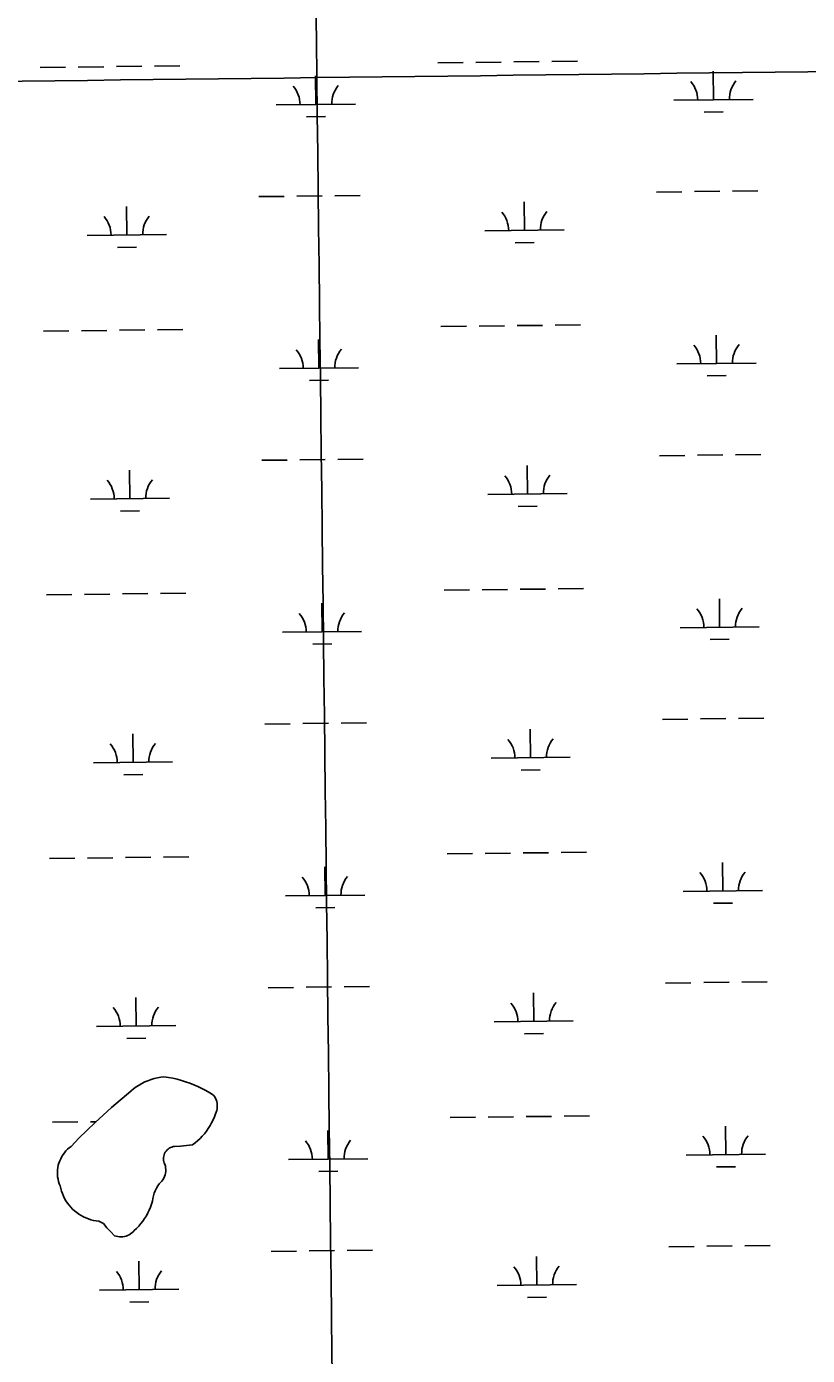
# Model space of a CAD drawing. Extents: x 3684037 to 3722149, y 433263 to 459021.
# Drawn here: x 3714207 to 3715193, y 449492 to 451169 of the extents above; entities that cross this region are included whole.
import ezdxf

# ---------------------------------------------------------------- set-up
doc = ezdxf.new("R2010")
doc.units = 0
for name, color, linetype in [('V-GRID-MAJR', 7, 'Continuous'), ('V-TOPO-SHOR', 7, 'Continuous'), ('V-WETL-SWMP', 7, 'Continuous')]:
    doc.layers.add(name, color=color, linetype=linetype)

msp = doc.modelspace()

# ---------------------------------------------------------------- linework, layer by layer
at = {"layer": 'V-GRID-MAJR'}
for points in [[(3714717.7800000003, 438985.321), (3714645.519, 445043.8), (3714573.235, 451104.20900000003), (3714500.951, 457164.625), (3714500.9280000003, 457166.547)], [(3688126.822, 450798.393), (3693416.122, 450858.018), (3698705.414, 450918.412), (3703994.696, 450979.575), (3709283.97, 451041.507), (3714573.235, 451104.20900000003), (3719862.491, 451167.68)]]:
    msp.add_spline(points, degree=3, dxfattribs=at)
at = {"layer": 'V-TOPO-SHOR'}
for points in [[(3714298.154, 449661.443), (3714294.802, 449661.859), (3714291.48, 449662.479), (3714288.205, 449663.305), (3714284.986, 449664.329), (3714281.836, 449665.549), (3714278.7660000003, 449666.962), (3714275.79, 449668.56200000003), (3714272.919, 449670.342), (3714270.162, 449672.295), (3714267.531, 449674.41500000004), (3714265.034, 449676.69), (3714262.683, 449679.117), (3714260.488, 449681.683), (3714258.452, 449684.381), (3714256.586, 449687.199), (3714254.899, 449690.125), (3714253.395, 449693.15), (3714252.0810000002, 449696.261), (3714250.958, 449699.45), (3714250.037, 449702.7), (3714249.316, 449705.999), (3714248.224, 449708.746), (3714247.333, 449711.564), (3714246.649, 449714.43700000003), (3714246.174, 449717.353), (3714245.91, 449720.29600000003), (3714245.861, 449723.25), (3714246.025, 449726.201), (3714246.399, 449729.129), (3714246.985, 449732.025), (3714247.782, 449734.87200000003), (3714248.7770000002, 449737.651), (3714249.973, 449740.354), (3714251.362, 449742.962), (3714252.935, 449745.462), (3714254.684, 449747.844), (3714256.6010000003, 449750.093), (3714258.6750000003, 449752.196), (3714260.895, 449754.146), (3714263.25, 449755.93), (3714273.1010000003, 449766.069), (3714283.128, 449776.037), (3714293.327, 449785.82800000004), (3714303.694, 449795.442), (3714314.2290000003, 449804.871), (3714324.926, 449814.115), (3714335.782, 449823.17100000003), (3714338.86, 449825.971), (3714342.092, 449828.59500000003), (3714345.467, 449831.032), (3714348.973, 449833.27400000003), (3714352.598, 449835.316), (3714356.3340000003, 449837.151), (3714360.168, 449838.773), (3714364.086, 449840.178), (3714368.075, 449841.362), (3714372.126, 449842.316), (3714376.224, 449843.043), (3714380.3570000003, 449843.539), (3714385.897, 449842.74), (3714391.4, 449841.728), (3714396.862, 449840.50800000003), (3714402.273, 449839.076), (3714407.6240000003, 449837.44), (3714412.91, 449835.599), (3714418.1180000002, 449833.55700000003), (3714423.2460000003, 449831.316), (3714428.286, 449828.881), (3714433.2260000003, 449826.256), (3714438.0640000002, 449823.44), (3714442.79, 449820.442), (3714444.119, 449818.609), (3714445.254, 449816.64900000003), (3714446.18, 449814.58), (3714446.886, 449812.43), (3714447.366, 449810.216), (3714447.615, 449807.965), (3714447.632, 449805.7), (3714447.415, 449803.445), (3714446.964, 449801.22500000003), (3714446.286, 449799.064), (3714445.3910000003, 449796.98600000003), (3714443.947, 449793.115), (3714442.309, 449789.324), (3714440.4820000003, 449785.621), (3714438.471, 449782.015), (3714436.2800000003, 449778.515), (3714433.916, 449775.12700000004), (3714431.383, 449771.865), (3714428.69, 449768.73600000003), (3714425.841, 449765.746), (3714422.847, 449762.903), (3714419.711, 449760.216), (3714416.4450000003, 449757.689)], [(3714416.4450000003, 449757.689), (3714408.8880000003, 449756.84500000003), (3714401.31, 449756.21400000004), (3714393.716, 449755.8), (3714391.955, 449755.536), (3714390.235, 449755.071), (3714388.582, 449754.41000000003), (3714387.0130000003, 449753.56200000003), (3714385.557, 449752.538), (3714384.2260000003, 449751.35000000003), (3714383.044, 449750.01900000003), (3714382.02, 449748.559), (3714381.174, 449746.99), (3714380.517, 449745.335), (3714380.056, 449743.615), (3714379.794, 449741.852), (3714379.741, 449740.072), (3714379.892, 449738.29600000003), (3714380.2490000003, 449736.549), (3714380.804, 449734.858), (3714381.551, 449733.24), (3714382.114, 449731.065), (3714382.4620000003, 449728.847), (3714382.591, 449726.604), (3714382.4990000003, 449724.36), (3714382.1920000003, 449722.135), (3714381.668, 449719.95), (3714380.933, 449717.829), (3714379.995, 449715.789), (3714378.862, 449713.849), (3714377.543, 449712.031), (3714376.054, 449710.347), (3714374.41, 449708.819), (3714372.5130000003, 449706.005), (3714370.83, 449703.06), (3714369.365, 449699.999), (3714368.13, 449696.83900000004), (3714367.131, 449693.597), (3714366.3710000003, 449690.291), (3714365.8570000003, 449686.936), (3714364.708, 449683.06200000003), (3714363.355, 449679.254), (3714361.798, 449675.525), (3714360.043, 449671.884), (3714358.095, 449668.343), (3714355.9590000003, 449664.91000000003), (3714353.643, 449661.599), (3714351.151, 449658.416), (3714348.492, 449655.373), (3714345.674, 449652.47500000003), (3714342.705, 449649.735), (3714341.3370000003, 449648.137), (3714339.815, 449646.68700000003), (3714338.156, 449645.397), (3714336.376, 449644.277), (3714334.492, 449643.341), (3714332.526, 449642.599), (3714330.494, 449642.059), (3714328.42, 449641.723), (3714326.321, 449641.598), (3714324.221, 449641.68200000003), (3714322.139, 449641.977), (3714320.099, 449642.478), (3714318.116, 449643.183), (3714313.162, 449648.086), (3714308.415, 449653.192), (3714303.8850000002, 449658.49), (3714298.154, 449661.443)]]:
    msp.add_lwpolyline(points, dxfattribs=at)
at = {"layer": 'V-WETL-SWMP'}
for p, q in [((3714726.1325418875, 451122.8573505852), (3714758.1303745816, 451123.2296904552)), ((3714774.1292909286, 451123.4158603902), (3714806.127123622, 451123.78820026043)), ((3714822.1260399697, 451123.9743701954), (3714854.123872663, 451124.3467100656)), ((3714870.12278901, 451124.5328800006), (3714902.120621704, 451124.9052198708)), ((3714224.258535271, 451117.01733935), (3714256.2563679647, 451117.38967922)), ((3714272.255284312, 451117.57584915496), (3714304.253117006, 451117.94818902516)), ((3714320.252033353, 451118.13435896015), (3714352.249866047, 451118.5066988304)), ((3714368.2487823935, 451118.6928687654), (3714400.2466150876, 451119.0652086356)), ((3714572.141426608, 451070.3200117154), (3714571.722544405, 451106.3175746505)), ((3715074.015433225, 451076.1600229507), (3715073.5965510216, 451112.1575858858)), ((3715024.0188196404, 451075.57824190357), (3715124.0120468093, 451076.7418039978)), ((3714522.1448130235, 451069.7382306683), (3714622.138040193, 451070.9017927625)), ((3714560.32178855, 451054.75042888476), (3714584.3201630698, 451055.0296837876)), ((3715062.1957951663, 451060.59044011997), (3715086.194169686, 451060.8696950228)), ((3714500.08152092, 450954.04167836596), (3714532.0793536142, 450954.4140182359)), ((3714548.0782699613, 450954.6001881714), (3714580.076102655, 450954.9725280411)), ((3714596.075019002, 450955.1586979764), (3714628.072851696, 450955.53103784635)), ((3715001.9555275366, 450959.88168960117), (3715033.9533602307, 450960.2540294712)), ((3715049.9522765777, 450960.44019940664), (3715081.9501092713, 450960.8125392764)), ((3715097.9490256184, 450960.9987092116), (3715129.946858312, 450961.37104908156)), ((3714333.569077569, 450905.6709281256), (3714333.150195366, 450941.66849106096)), ((3714835.4430841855, 450911.5109393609), (3714835.0242019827, 450947.50850229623)), ((3714283.572463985, 450905.0891470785), (3714383.5656911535, 450906.25270917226)), ((3714785.446470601, 450910.9291583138), (3714885.43969777, 450912.09272040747)), ((3714321.749439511, 450890.10134529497), (3714345.747814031, 450890.3806001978)), ((3714823.623446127, 450895.9413565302), (3714847.6218206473, 450896.22061143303)), ((3714372.119661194, 450786.04038961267), (3714404.1174938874, 450786.4127294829)), ((3714730.0034206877, 450790.20487143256), (3714762.0012533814, 450790.57721130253)), ((3714778.0001697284, 450790.7633812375), (3714809.9980024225, 450791.1357211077)), ((3714825.996918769, 450791.3218910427), (3714857.994751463, 450791.69423091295)), ((3714873.99366781, 450791.88040084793), (3714905.991500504, 450792.25274071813)), ((3714228.1294140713, 450784.3648601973), (3714260.1272467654, 450784.73720006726)), ((3714276.1261631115, 450784.9233700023), (3714308.1239958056, 450785.2957098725)), ((3714324.1229121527, 450785.4818798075), (3714356.1207448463, 450785.8542196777)), ((3714576.0123054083, 450737.66753256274), (3714575.5934232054, 450773.66509549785)), ((3715077.886312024, 450743.50754379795), (3715077.4674298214, 450779.50510673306)), ((3714526.0156918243, 450737.08575151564), (3714626.0089189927, 450738.24931360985)), ((3715027.88969844, 450742.92576275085), (3715127.8829256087, 450744.08932484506)), ((3714564.1926673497, 450722.0979497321), (3714588.19104187, 450722.3772046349)), ((3715066.0666739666, 450727.9379609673), (3715090.0650484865, 450728.21721587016)), ((3714503.9523997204, 450621.3891992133), (3714535.9502324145, 450621.76153908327)), ((3714551.9491487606, 450621.9477090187), (3714583.9469814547, 450622.32004888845)), ((3714599.9458978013, 450622.50621882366), (3714631.9437304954, 450622.8785586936)), ((3715005.8264063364, 450627.2292104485), (3715037.8242390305, 450627.6015503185)), ((3715053.8231553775, 450627.787720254), (3715085.820988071, 450628.1600601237)), ((3715101.819904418, 450628.34623005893), (3715133.8177371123, 450628.7185699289)), ((3714337.4399563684, 450573.01844897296), (3714337.021074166, 450609.0160119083)), ((3714839.3139629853, 450578.85846020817), (3714838.895080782, 450614.8560231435)), ((3714287.443342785, 450572.43666792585), (3714387.436569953, 450573.6002300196)), ((3714789.3173494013, 450578.27667916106), (3714889.3105765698, 450579.4402412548)), ((3714325.620318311, 450557.4488661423), (3714349.6186928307, 450557.7281210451)), ((3714827.4943249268, 450563.2888773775), (3714851.4926994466, 450563.5681322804)), ((3714232.0002928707, 450451.71238104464), (3714263.998125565, 450452.0847209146)), ((3714279.997041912, 450452.2708908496), (3714311.9948746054, 450452.64323071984)), ((3714327.993790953, 450452.8294006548), (3714359.991623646, 450453.201740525)), ((3714375.990539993, 450453.38791046), (3714407.9883726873, 450453.7602503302)), ((3714733.874299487, 450457.55239227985), (3714765.872132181, 450457.92473214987)), ((3714781.871048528, 450458.11090208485), (3714813.868881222, 450458.48324195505)), ((3714829.867797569, 450458.66941189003), (3714861.8656302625, 450459.04175176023)), ((3714877.86454661, 450459.2279216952), (3714909.8623793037, 450459.6002615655)), ((3714579.883184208, 450405.0150534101), (3714579.464302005, 450441.0126163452)), ((3715081.757190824, 450410.8550646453), (3715081.3383086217, 450446.8526275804)), ((3714529.8865706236, 450404.433272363), (3714629.8797977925, 450405.5968344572)), ((3715031.76057724, 450410.2732835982), (3715131.7538044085, 450411.4368456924)), ((3714568.0635461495, 450389.4454705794), (3714592.06192067, 450389.7247254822)), ((3715069.937552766, 450395.28548181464), (3715093.9359272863, 450395.5647367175)), ((3714507.82327852, 450288.7367200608), (3714539.821111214, 450289.10905993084)), ((3714555.820027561, 450289.2952298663), (3714587.8178602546, 450289.667569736)), ((3714603.8167766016, 450289.85373967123), (3714635.814609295, 450290.2260795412)), ((3715009.697285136, 450294.5767312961), (3715041.6951178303, 450294.94907116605)), ((3715057.694034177, 450295.1352411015), (3715089.691866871, 450295.5075809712)), ((3715105.6907832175, 450295.6937509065), (3715137.6886159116, 450296.06609077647)), ((3714341.3108351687, 450240.36596982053), (3714340.891952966, 450276.3635327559)), ((3714843.184841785, 450246.20598105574), (3714842.7659595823, 450282.2035439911)), ((3714291.3142215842, 450239.7841887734), (3714391.307448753, 450240.9477508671)), ((3714793.188228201, 450245.62420000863), (3714893.181455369, 450246.7877621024)), ((3714329.49119711, 450224.7963869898), (3714353.4895716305, 450225.0756418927)), ((3714831.365203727, 450230.6363982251), (3714855.3635782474, 450230.91565312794)), ((3714235.871171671, 450119.0599018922), (3714267.8690043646, 450119.4322417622)), ((3714283.8679207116, 450119.61841169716), (3714315.8657534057, 450119.99075156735)), ((3714331.8646697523, 450120.17692150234), (3714363.8625024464, 450120.5492613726)), ((3714379.8614187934, 450120.7354313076), (3714411.859251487, 450121.1077711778)), ((3714737.745178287, 450124.8999131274), (3714769.7430109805, 450125.2722529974)), ((3714785.741927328, 450125.4584229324), (3714817.7397600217, 450125.8307628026)), ((3714833.7386763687, 450126.0169327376), (3714865.736509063, 450126.3892726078)), ((3714881.7354254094, 450126.5754425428), (3714913.7332581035, 450126.947782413)), ((3714583.7540630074, 450072.3625742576), (3714583.3351808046, 450108.3601371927)), ((3715085.628069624, 450078.20258549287), (3715085.209187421, 450114.200148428)), ((3714533.7574494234, 450071.7807932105), (3714633.750676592, 450072.9443553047)), ((3715035.6314560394, 450077.62080444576), (3715135.6246832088, 450078.78436653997)), ((3714571.93442495, 450056.79299142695), (3714595.9327994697, 450057.0722463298)), ((3715073.8084315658, 450062.6330026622), (3715097.8068060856, 450062.912257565)), ((3714511.69415732, 449956.08424090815), (3714543.691990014, 449956.4565807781)), ((3714559.6909063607, 449956.6427507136), (3714591.688739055, 449957.01509058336)), ((3714607.6876554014, 449957.2012605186), (3714639.6854880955, 449957.57360038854)), ((3714847.055720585, 449913.5535019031), (3714846.6368383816, 449949.5510648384)), ((3715013.568163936, 449961.9242521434), (3715045.56599663, 449962.2965920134)), ((3715061.564912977, 449962.48276194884), (3715093.562745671, 449962.85510181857)), ((3715109.561662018, 449963.0412717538), (3715141.559494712, 449963.41361162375)), ((3714345.1817139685, 449907.7134906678), (3714344.7628317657, 449943.71105360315)), ((3714295.185100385, 449907.1317096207), (3714395.178327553, 449908.29527171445)), ((3714797.059107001, 449912.971720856), (3714897.0523341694, 449914.1352829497)), ((3714835.236082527, 449897.9839190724), (3714859.2344570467, 449898.2631739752)), ((3714333.3620759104, 449892.14390783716), (3714357.3604504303, 449892.42316274)), ((3714239.7420504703, 449786.4074227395), (3714271.7398831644, 449786.7797626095)), ((3714287.7387995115, 449786.9659325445), (3714294.6410772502, 449787.04625027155)), ((3714741.616057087, 449792.24743397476), (3714773.6138897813, 449792.6197738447)), ((3714789.6128061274, 449792.8059437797), (3714821.6106388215, 449793.1782836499)), ((3714837.6095551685, 449793.36445358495), (3714869.607387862, 449793.73679345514)), ((3714885.6063042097, 449793.9229633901), (3714917.6041369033, 449794.2953032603)), ((3715089.498948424, 449745.5501063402), (3715089.0800662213, 449781.5476692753)), ((3714587.6249418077, 449739.71009510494), (3714587.206059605, 449775.70765804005)), ((3714537.6283282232, 449739.12831405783), (3714637.621555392, 449740.29187615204)), ((3715039.50233484, 449744.9683252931), (3715139.4955620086, 449746.1318873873)), ((3715077.6793103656, 449729.9805235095), (3715101.677684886, 449730.25977841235)), ((3714575.805303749, 449724.1405122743), (3714599.8036782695, 449724.41976717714)), ((3715017.4390427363, 449629.2717729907), (3715049.4368754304, 449629.64411286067)), ((3715065.4357917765, 449629.8302827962), (3715097.4336244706, 449630.2026226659)), ((3715113.432540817, 449630.3887926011), (3715145.4303735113, 449630.7611324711)), ((3714515.5650361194, 449623.4317617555), (3714547.5628688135, 449623.80410162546)), ((3714563.5617851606, 449623.9902715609), (3714595.559617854, 449624.36261143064)), ((3714611.5585342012, 449624.54878136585), (3714643.5563668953, 449624.9211212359)), ((3714850.9265993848, 449580.90102275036), (3714850.5077171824, 449616.89858568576)), ((3714349.052592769, 449575.06101151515), (3714348.6337105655, 449611.0585744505)), ((3714800.9299858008, 449580.31924170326), (3714900.9232129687, 449581.482803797)), ((3714299.0559791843, 449574.47923046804), (3714399.049206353, 449575.6427925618)), ((3714839.1069613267, 449565.3314399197), (3714863.105335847, 449565.61069482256)), ((3714337.2329547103, 449559.4914286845), (3714361.2313292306, 449559.7706835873))]:
    msp.add_line(p, q, dxfattribs=at)
for points in [[(3714372.127, 449842.317), (3714368.076, 449841.36100000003), (3714364.085, 449840.179), (3714360.168, 449838.77400000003), (3714356.335, 449837.152), (3714352.599, 449835.316), (3714348.973, 449833.27400000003), (3714345.467, 449831.031), (3714342.093, 449828.594), (3714338.861, 449825.972), (3714335.782, 449823.172), (3714324.926, 449814.115), (3714314.2290000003, 449804.87), (3714303.6950000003, 449795.441), (3714293.328, 449785.829), (3714283.129, 449776.037), (3714273.102, 449766.07), (3714263.251, 449755.929), (3714260.895, 449754.146), (3714258.6750000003, 449752.197), (3714256.6010000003, 449750.093), (3714254.684, 449747.844), (3714252.935, 449745.463), (3714251.362, 449742.962), (3714249.974, 449740.354), (3714248.778, 449737.652), (3714247.781, 449734.871), (3714246.986, 449732.026), (3714246.4, 449729.13), (3714246.024, 449726.2), (3714245.86, 449723.25), (3714245.91, 449720.29600000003), (3714246.174, 449717.353), (3714246.649, 449714.43700000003), (3714247.333, 449711.563), (3714248.224, 449708.745), (3714249.315, 449706), (3714250.036, 449702.699), (3714250.958, 449699.449), (3714252.08, 449696.262), (3714253.395, 449693.15), (3714254.899, 449690.125), (3714256.5870000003, 449687.19800000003), (3714258.452, 449684.381), (3714260.487, 449681.684), (3714262.684, 449679.117), (3714265.035, 449676.691), (3714267.531, 449674.414), (3714270.162, 449672.295), (3714272.919, 449670.342), (3714275.791, 449668.56200000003), (3714278.767, 449666.963), (3714281.836, 449665.55), (3714284.986, 449664.329), (3714288.205, 449663.304), (3714291.481, 449662.479), (3714294.802, 449661.858), (3714298.1550000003, 449661.442), (3714303.8850000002, 449658.49), (3714308.415, 449653.192), (3714313.162, 449648.086), (3714318.117, 449643.18200000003)], [(3714318.117, 449643.18200000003), (3714320.098, 449642.479), (3714322.139, 449641.977), (3714324.221, 449641.68200000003), (3714326.321, 449641.597), (3714328.42, 449641.723), (3714330.495, 449642.058), (3714332.526, 449642.60000000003), (3714334.4930000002, 449643.341), (3714336.376, 449644.277), (3714338.156, 449645.396), (3714339.815, 449646.68700000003), (3714341.336, 449648.13800000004), (3714342.704, 449649.734), (3714345.674, 449652.47500000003), (3714348.492, 449655.37200000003), (3714351.151, 449658.416), (3714353.642, 449661.599), (3714355.9590000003, 449664.911), (3714358.095, 449668.342), (3714360.043, 449671.88300000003), (3714361.798, 449675.52400000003), (3714363.355, 449679.254), (3714364.7090000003, 449683.06200000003), (3714365.8570000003, 449686.93700000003), (3714366.372, 449690.291), (3714367.131, 449693.597), (3714368.131, 449696.83900000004), (3714369.366, 449699.999), (3714370.83, 449703.06), (3714372.514, 449706.005), (3714374.41, 449708.819), (3714376.055, 449710.348), (3714377.544, 449712.03), (3714378.861, 449713.849), (3714379.994, 449715.789), (3714380.932, 449717.829), (3714381.667, 449719.951), (3714382.1920000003, 449722.135), (3714382.5, 449724.36), (3714382.591, 449726.604), (3714382.4620000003, 449728.847), (3714382.114, 449731.065), (3714381.552, 449733.24), (3714380.804, 449734.857), (3714380.248, 449736.55), (3714379.892, 449738.29600000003), (3714379.74, 449740.071), (3714379.794, 449741.852), (3714380.055, 449743.614), (3714380.517, 449745.335), (3714381.1750000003, 449746.99100000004), (3714382.021, 449748.559), (3714383.043, 449750.01900000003), (3714384.2260000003, 449751.351), (3714385.556, 449752.537), (3714387.014, 449753.561), (3714388.5810000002, 449754.409), (3714390.235, 449755.071), (3714391.955, 449755.537), (3714393.717, 449755.8), (3714401.31, 449756.215), (3714408.8880000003, 449756.844), (3714416.4450000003, 449757.688), (3714419.7120000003, 449760.215), (3714422.846, 449762.903), (3714425.842, 449765.746), (3714428.69, 449768.73600000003), (3714431.383, 449771.86600000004), (3714433.916, 449775.128), (3714436.2800000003, 449778.514), (3714438.471, 449782.015), (3714440.4820000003, 449785.62200000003), (3714442.309, 449789.325), (3714443.947, 449793.11600000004), (3714445.3910000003, 449796.985), (3714446.287, 449799.065), (3714446.964, 449801.226), (3714447.414, 449803.446), (3714447.632, 449805.7), (3714447.616, 449807.965), (3714447.366, 449810.216), (3714446.886, 449812.429), (3714446.179, 449814.581), (3714445.254, 449816.648), (3714444.12, 449818.609), (3714442.79, 449820.442), (3714438.0640000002, 449823.44), (3714433.227, 449826.255), (3714428.286, 449828.881), (3714423.247, 449831.317), (3714418.119, 449833.55700000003), (3714412.909, 449835.599), (3714407.6240000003, 449837.44), (3714402.272, 449839.077), (3714396.862, 449840.507), (3714391.4, 449841.728), (3714385.896, 449842.74), (3714380.3570000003, 449843.539), (3714376.225, 449843.044), (3714372.127, 449842.317)]]:
    msp.add_lwpolyline(points, dxfattribs=at)
for centre, radius, start, end in [((3714516.896707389, 451070.151996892), 35.24628790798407, 359.89486695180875, 41.43852528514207), ((3714627.3750965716, 451071.4375686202), 35.246287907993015, 139.89486399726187, 181.4385223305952), ((3715018.7707140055, 451075.9920081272), 35.24628790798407, 359.89486695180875, 41.43852528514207), ((3715129.2491031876, 451077.27757985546), 35.246287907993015, 139.89486399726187, 181.4385223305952), ((3714278.324358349, 450905.5029133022), 35.24628790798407, 359.89486695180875, 41.43852528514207), ((3714388.802747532, 450906.7884850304), 35.246287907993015, 139.89486399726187, 181.4385223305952), ((3714780.1983649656, 450911.3429245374), 35.24628790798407, 359.89486695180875, 41.43852528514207), ((3714890.6767541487, 450912.6284962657), 35.246287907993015, 139.89486399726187, 181.4385223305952), ((3714520.767586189, 450737.4995177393), 35.24628790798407, 359.89486695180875, 41.43852528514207), ((3714631.2459753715, 450738.78508946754), 35.246287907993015, 139.89486399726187, 181.4385223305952), ((3715022.641592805, 450743.33952897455), 35.24628790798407, 359.89486695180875, 41.43852528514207), ((3715133.119981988, 450744.62510070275), 35.246287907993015, 139.89486399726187, 181.4385223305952), ((3714784.0692437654, 450578.69044538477), 35.24628790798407, 359.89486695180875, 41.43852528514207), ((3714894.547632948, 450579.97601711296), 35.246287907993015, 139.89486399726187, 181.4385223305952), ((3714282.1952371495, 450572.8504341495), 35.24628790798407, 359.89486695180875, 41.43852528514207), ((3714392.673626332, 450574.13600587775), 35.246287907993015, 139.89486399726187, 181.4385223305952), ((3715136.9908607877, 450411.9726215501), 35.246287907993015, 139.89486399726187, 181.4385223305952), ((3714524.6384649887, 450404.8470385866), 35.24628790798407, 359.89486695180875, 41.43852528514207), ((3714635.116854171, 450406.1326103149), 35.246287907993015, 139.89486399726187, 181.4385223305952), ((3715026.512471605, 450410.68704982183), 35.24628790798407, 359.89486695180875, 41.43852528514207), ((3714787.9401225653, 450246.0379662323), 35.24628790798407, 359.89486695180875, 41.43852528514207), ((3714898.4185117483, 450247.32353796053), 35.246287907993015, 139.89486399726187, 181.4385223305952), ((3714286.066115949, 450240.1979549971), 35.24628790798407, 359.89486695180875, 41.43852528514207), ((3714396.544505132, 450241.4835267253), 35.246287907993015, 139.89486399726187, 181.4385223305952), ((3715030.383350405, 450078.0345706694), 35.24628790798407, 359.89486695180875, 41.43852528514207), ((3715140.8617395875, 450079.32014239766), 35.246287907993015, 139.89486399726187, 181.4385223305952), ((3714528.509343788, 450072.1945594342), 35.24628790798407, 359.89486695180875, 41.43852528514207), ((3714638.987732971, 450073.4801311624), 35.246287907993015, 139.89486399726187, 181.4385223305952), ((3714400.4153839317, 449908.8310475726), 35.246287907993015, 139.89486399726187, 181.4385223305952), ((3714791.811001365, 449913.3854870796), 35.24628790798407, 359.89486695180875, 41.43852528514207), ((3714902.2893905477, 449914.6710588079), 35.246287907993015, 139.89486399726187, 181.4385223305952), ((3714289.936994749, 449907.5454758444), 35.24628790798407, 359.89486695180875, 41.43852528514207), ((3715034.2542292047, 449745.38209151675), 35.24628790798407, 359.89486695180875, 41.43852528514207), ((3715144.7326183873, 449746.667663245), 35.246287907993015, 139.89486399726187, 181.4385223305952), ((3714532.380222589, 449739.5420802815), 35.24628790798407, 359.89486695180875, 41.43852528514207), ((3714642.858611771, 449740.8276520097), 35.246287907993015, 139.89486399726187, 181.4385223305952), ((3714293.8078735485, 449574.8929966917), 35.24628790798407, 359.89486695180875, 41.43852528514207), ((3714404.2862627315, 449576.17856841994), 35.246287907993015, 139.89486399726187, 181.4385223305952), ((3714795.6818801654, 449580.73300792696), 35.24628790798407, 359.89486695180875, 41.43852528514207), ((3714906.1602693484, 449582.01857965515), 35.246287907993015, 139.89486399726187, 181.4385223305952)]:
    msp.add_arc(centre, radius, start, end, dxfattribs=at)

doc.saveas('drawing.dxf')
